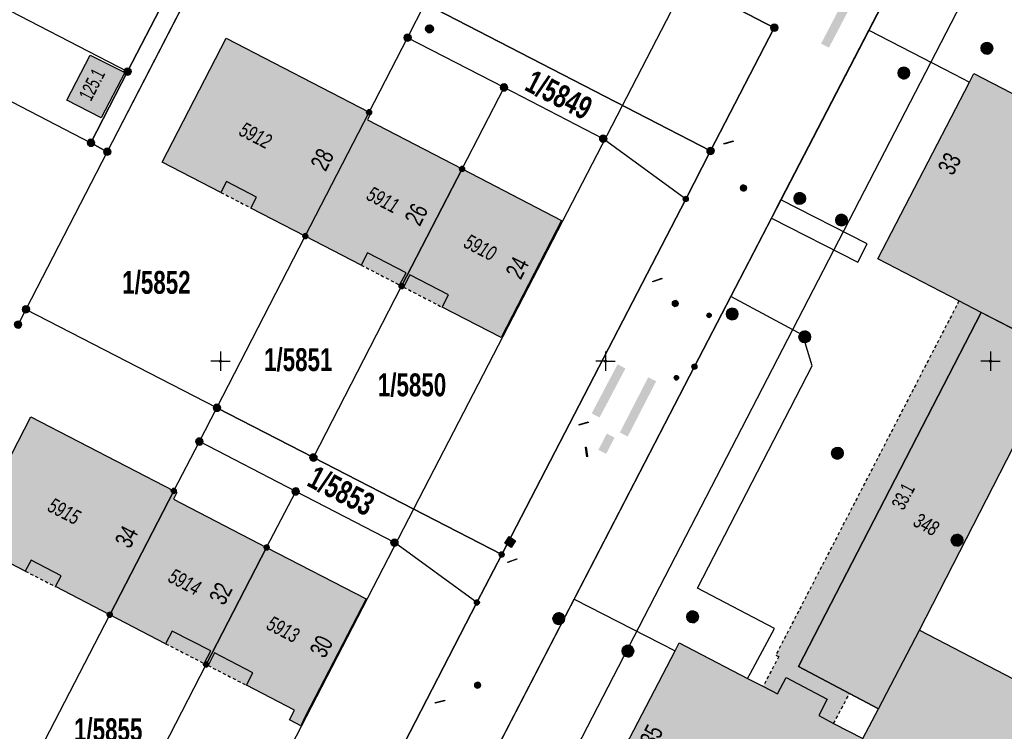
# Model space of a CAD drawing. Header units: metres. Extents: x 2695560 to 2696939, y 1260491 to 1262050.
# Tile 731 of 1005: x 2696513 to 2696577, y 1260951 to 1260997. Entities that reach past the tile are written whole.
import ezdxf

# ---------------------------------------------------------------- set-up
doc = ezdxf.new("R2010")
doc.units = ezdxf.units.M
doc.linetypes.add('AUSGEZOGEN', pattern=[0])
doc.linetypes.add('VERDECKT2_S2', pattern=[0.36, 0.2, -0.16])
for name, color, linetype in [('XR$1$AV_Flächen (EO)', 7, 'AUSGEZOGEN'), ('XR$1$AV_Gebäudeflächen (BB)', 7, 'AUSGEZOGEN'), ('XR$1$AV_Gebäudeflächen (EO)', 7, 'AUSGEZOGEN'), ('XR$1$AV_Gebäudeflächen ut.', 7, 'AUSGEZOGEN'), ('XR$1$AV_Grenzpunkte', 7, 'AUSGEZOGEN'), ('XR$1$AV_Grundstück-Nr.', 7, 'AUSGEZOGEN'), ('XR$1$AV_Haus-Nr.', 7, 'AUSGEZOGEN'), ('XR$1$AV_Koordinatennetzpunkte', 7, 'AUSGEZOGEN'), ('XR$1$AV_Linien (BB)', 7, 'AUSGEZOGEN'), ('XR$1$AV_Versicherung-Nr.', 7, 'AUSGEZOGEN'), ('XR$1$AW_LK_Schachtdeckel', 24, 'AUSGEZOGEN'), ('XR$1$AW_LK_Zwischenpunkt', 24, 'AUSGEZOGEN'), ('XR$1$EW_LK_Knoten', 1, 'AUSGEZOGEN'), ('XR$1$GA_LK_Absperrarmatur', 32, 'AUSGEZOGEN'), ('XR$1$GA_LK_Siphon', 32, 'AUSGEZOGEN'), ('XR$1$Liegenschaftsgrenzen', 7, 'AUSGEZOGEN'), ('XR$1$PFAV', 255, 'AUSGEZOGEN'), ('XR$1$PFAW', 255, 'AUSGEZOGEN'), ('XR$1$PFEW', 255, 'AUSGEZOGEN'), ('XR$1$PFGA', 255, 'AUSGEZOGEN'), ('XR$1$PFWA', 255, 'AUSGEZOGEN'), ('XR$1$RAEW', 8, 'AUSGEZOGEN'), ('XR$1$RP_Abstandslinie', 7, 'AUSGEZOGEN'), ('XR$1$WA_LK_Absperrarmatur', 171, 'AUSGEZOGEN')]:
    doc.layers.add(name, color=color, linetype=linetype)
doc.styles.add('ARIAL', font='arial.ttf')

# ---------------------------------------------------------------- blocks, each defined once
blk = doc.blocks.new('COMPLEXOBJECT_621')
at = {"layer": 'XR$1$AV_Linien (BB)', "color": 7, "linetype": 'AUSGEZOGEN', "transparency": 33554687}
for points in [[(6560.32, 11013.87), (6550.07, 11019.2), (6545.056, 11021.808)], [(6556.82, 10988.65), (6560.96, 10996.65), (6556.99, 10998.71), (6562.03, 11008.5)]]:
    blk.add_lwpolyline(points, dxfattribs=at)
blk.add_arc((6558.469, 11010.323), 4.001, 332.89004, 62.43663, dxfattribs=at)
blk = doc.blocks.new('COMPLEXOBJECT_1255')
at = {"layer": 'XR$1$Liegenschaftsgrenzen', "color": 7, "linetype": 'AUSGEZOGEN', "transparency": 33554687}
blk.add_line((6550.07, 11019.2), (6560.32, 11013.87), dxfattribs=at)
blk.add_lwpolyline([(6562.03, 11008.5), (6556.99, 10998.71), (6560.96, 10996.65), (6556.82, 10988.65)], dxfattribs=at)
blk.add_arc((6558.469, 11010.323), 4.001, 332.89004, 62.43663, dxfattribs=at)
blk = doc.blocks.new('BAV15')
at = {"layer": 'XR$1$PFAV', "transparency": 33554687}
blk.add_hatch(color=7, dxfattribs=at).paths.add_polyline_path([(0.5, 0), (0.49, 0.1), (0.46, 0.2), (0.41, 0.29), (0.34, 0.36), (0.26, 0.42), (0.17, 0.47), (0.08, 0.49), (-0.03, 0.5), (-0.13, 0.48), (-0.22, 0.45), (-0.31, 0.4), (-0.38, 0.33), (-0.44, 0.24), (-0.48, 0.15), (-0.5, 0.05), (-0.5, -0.05), (-0.48, -0.15), (-0.44, -0.24), (-0.38, -0.33), (-0.31, -0.4), (-0.22, -0.45), (-0.13, -0.48), (-0.03, -0.5), (0.08, -0.49), (0.17, -0.47), (0.26, -0.42), (0.34, -0.36), (0.41, -0.29), (0.46, -0.2), (0.49, -0.1)])
at = {"color": 7, "transparency": 33554687}
for start, end in [(90, 270), (270, 90)]:
    blk.add_arc((0, 0), 0.5, start, end, dxfattribs=at)
at = {"layer": 'XR$1$PFAV', "transparency": 33554687}
blk.add_circle((0, 0), 0.5, dxfattribs=at)
blk = doc.blocks.new('BAV2041')
at = {"color": 7, "transparency": 33554687}
for p, q in [((-0.05, 0), (-0.5, 0)), ((0, 0.5), (0, 0.05)), ((0.05, 0), (0.5, 0)), ((0, -0.05), (0, -0.5))]:
    blk.add_line(p, q, dxfattribs=at)
blk.add_circle((0, 0), 0.05, dxfattribs=at)
for start, end in [(90, 270), (270, 90)]:
    blk.add_arc((0, 0), 0.05, start, end, dxfattribs=at)
blk = doc.blocks.new('BAW2092')
at = {"true_color": 0x000000, "transparency": 33554687}
blk.add_hatch(color=18, dxfattribs=at).paths.add_polyline_path([(-0.03, 0.5), (-0.03, -0.5), (0.03, -0.5), (0.03, 0.5)])
at = {"transparency": 33554687}
blk.add_lwpolyline([(-0.03, 0.5), (0.03, 0.5), (0.03, -0.5), (-0.03, -0.5), (-0.03, 0.5)], close=True, dxfattribs=at)
blk = doc.blocks.new('BAW2082')
at = {"layer": 'XR$1$PFAW', "transparency": 33554687}
blk.add_hatch(color=7, dxfattribs=at).paths.add_polyline_path([(0.509, -0.003), (0.499, 0.098), (0.469, 0.194), (0.42, 0.283), (0.354, 0.359), (0.274, 0.421), (0.183, 0.466), (0.085, 0.491), (-0.016, 0.496), (-0.116, 0.481), (-0.211, 0.446), (-0.297, 0.392), (-0.37, 0.323), (-0.428, 0.24), (-0.468, 0.147), (-0.488, 0.047), (-0.488, -0.054), (-0.468, -0.153), (-0.428, -0.246), (-0.37, -0.329), (-0.297, -0.398), (-0.211, -0.452), (-0.116, -0.487), (-0.016, -0.502), (0.085, -0.497), (0.183, -0.472), (0.274, -0.427), (0.354, -0.366), (0.42, -0.289), (0.469, -0.2), (0.499, -0.104)])
at = {"transparency": 33554687}
for start, end in [(91.19481, 268.80519), (268.80519, 91.19481)]:
    blk.add_arc((0.01, 0), 0.5, start, end, dxfattribs=at)
at = {"layer": 'XR$1$PFAW', "transparency": 33554687}
blk.add_circle((0.009, -0.003), 0.5, dxfattribs=at)
blk = doc.blocks.new('BAW2088')
at = {"layer": 'XR$1$PFAW', "transparency": 33554687}
blk.add_hatch(color=253, dxfattribs=at).paths.add_polyline_path([(0.51, 0), (0.5, 0.101), (0.47, 0.197), (0.421, 0.286), (0.355, 0.362), (0.275, 0.424), (0.184, 0.469), (0.086, 0.494), (-0.015, 0.499), (-0.115, 0.484), (-0.21, 0.449), (-0.296, 0.395), (-0.369, 0.326), (-0.427, 0.243), (-0.467, 0.15), (-0.487, 0.051), (-0.487, -0.051), (-0.467, -0.15), (-0.427, -0.243), (-0.369, -0.326), (-0.296, -0.395), (-0.21, -0.449), (-0.115, -0.484), (-0.015, -0.499), (0.086, -0.494), (0.184, -0.469), (0.275, -0.424), (0.355, -0.362), (0.421, -0.286), (0.47, -0.197), (0.5, -0.101)])
at = {"transparency": 33554687}
for start, end in [(91.19481, 268.80519), (268.80519, 91.19481)]:
    blk.add_arc((0.01, 0), 0.5, start, end, dxfattribs=at)
at = {"layer": 'XR$1$PFAW', "transparency": 33554687}
blk.add_circle((0.01, 0), 0.5, dxfattribs=at)
blk = doc.blocks.new('BAW2089')
at = {"layer": 'XR$1$PFAW', "transparency": 33554687}
blk.add_hatch(color=7, dxfattribs=at).paths.add_polyline_path([(-0.5, 0.5), (-0.5, -0.5), (0.5, -0.5), (0.5, 0.5)])
at = {"transparency": 33554687}
blk.add_lwpolyline([(-0.5, 0.5), (0.5, 0.5), (0.5, -0.5), (-0.5, -0.5), (-0.5, 0.5)], close=True, dxfattribs=at)
at = {"layer": 'XR$1$PFAW', "transparency": 33554687}
blk.add_lwpolyline([(-0.5, 0.5), (0.5, 0.5), (0.5, -0.5), (-0.5, -0.5), (-0.5, 0.5)], close=True, dxfattribs=at)
blk = doc.blocks.new('BWA2012')
at = {"layer": 'XR$1$PFWA', "transparency": 33554687}
blk.add_hatch(color=7, dxfattribs=at).paths.add_polyline_path([(0.5, 0), (0.49, 0.1), (0.46, 0.2), (0.41, 0.29), (0.34, 0.36), (0.26, 0.42), (0.17, 0.47), (0.08, 0.49), (-0.03, 0.5), (-0.13, 0.48), (-0.22, 0.45), (-0.31, 0.4), (-0.38, 0.33), (-0.44, 0.24), (-0.48, 0.15), (-0.5, 0.05), (-0.5, -0.05), (-0.48, -0.15), (-0.44, -0.24), (-0.38, -0.33), (-0.31, -0.4), (-0.22, -0.45), (-0.13, -0.48), (-0.03, -0.5), (0.08, -0.49), (0.17, -0.47), (0.26, -0.42), (0.34, -0.36), (0.41, -0.29), (0.46, -0.2), (0.49, -0.1)])
at = {"transparency": 33554687}
blk.add_line((0.35, 0.35), (-0.35, -0.35), dxfattribs=at)
for start, end in [(45, 225), (225, 45)]:
    blk.add_arc((0, 0), 0.5, start, end, dxfattribs=at)
at = {"layer": 'XR$1$PFWA', "transparency": 33554687}
blk.add_circle((0, 0), 0.5, dxfattribs=at)
blk = doc.blocks.new('BGA15')
at = {"layer": 'XR$1$PFGA', "transparency": 33554687}
blk.add_hatch(color=7, dxfattribs=at).paths.add_polyline_path([(0.5, 0), (0.49, 0.1), (0.46, 0.2), (0.41, 0.29), (0.34, 0.36), (0.26, 0.42), (0.17, 0.47), (0.08, 0.49), (-0.03, 0.5), (-0.13, 0.48), (-0.22, 0.45), (-0.31, 0.4), (-0.38, 0.33), (-0.44, 0.24), (-0.48, 0.15), (-0.5, 0.05), (-0.5, -0.05), (-0.48, -0.15), (-0.44, -0.24), (-0.38, -0.33), (-0.31, -0.4), (-0.22, -0.45), (-0.13, -0.48), (-0.03, -0.5), (0.08, -0.49), (0.17, -0.47), (0.26, -0.42), (0.34, -0.36), (0.41, -0.29), (0.46, -0.2), (0.49, -0.1)])
at = {"color": 32, "transparency": 33554687}
for start, end in [(91.1948, 268.8052), (268.8052, 91.1948)]:
    blk.add_arc((0, 0), 0.5, start, end, dxfattribs=at)
at = {"layer": 'XR$1$PFGA', "transparency": 33554687}
blk.add_circle((0, 0), 0.5, dxfattribs=at)
blk = doc.blocks.new('BGA965')
at = {"layer": 'XR$1$PFGA', "transparency": 33554687}
blk.add_hatch(color=7, dxfattribs=at).paths.add_polyline_path([(0.5, 0), (0.49, 0.1), (0.46, 0.2), (0.41, 0.29), (0.34, 0.36), (0.26, 0.42), (0.17, 0.47), (0.08, 0.49), (-0.03, 0.5), (-0.13, 0.48), (-0.22, 0.45), (-0.31, 0.4), (-0.38, 0.33), (-0.44, 0.24), (-0.48, 0.15), (-0.5, 0.05), (-0.5, -0.05), (-0.48, -0.15), (-0.44, -0.24), (-0.38, -0.33), (-0.31, -0.4), (-0.22, -0.45), (-0.13, -0.48), (-0.03, -0.5), (0.08, -0.49), (0.17, -0.47), (0.26, -0.42), (0.34, -0.36), (0.41, -0.29), (0.46, -0.2), (0.49, -0.1)])
at = {"color": 32, "transparency": 33554687}
blk.add_line((0, 0.5), (0, -0.5), dxfattribs=at)
for start, end in [(90, 270), (270, 90)]:
    blk.add_arc((0, 0), 0.5, start, end, dxfattribs=at)
at = {"layer": 'XR$1$PFGA', "transparency": 33554687}
blk.add_circle((0, 0), 0.5, dxfattribs=at)
blk = doc.blocks.new('BEW957')
at = {"layer": 'XR$1$RAEW', "transparency": 33554687}
blk.add_hatch(color=1, dxfattribs=at).paths.add_polyline_path([(-0.5, 0), (-0.5, -0.05), (-0.49, -0.1), (-0.48, -0.15), (-0.46, -0.2), (-0.44, -0.24), (-0.41, -0.29), (-0.38, -0.33), (-0.34, -0.36), (-0.31, -0.4), (-0.26, -0.42), (-0.22, -0.45), (-0.17, -0.47), (-0.13, -0.48), (-0.08, -0.49), (-0.03, -0.5), (0.03, -0.5), (0.08, -0.49), (0.13, -0.48), (0.17, -0.47), (0.22, -0.45), (0.26, -0.42), (0.31, -0.4), (0.34, -0.36), (0.38, -0.33), (0.41, -0.29), (0.44, -0.24), (0.46, -0.2), (0.48, -0.15), (0.49, -0.1), (0.5, -0.05), (0.5, 0), (0.5, 0.05), (0.49, 0.1), (0.48, 0.15), (0.46, 0.2), (0.44, 0.24), (0.41, 0.29), (0.38, 0.33), (0.34, 0.36), (0.31, 0.4), (0.26, 0.42), (0.22, 0.45), (0.17, 0.47), (0.13, 0.48), (0.08, 0.49), (0.03, 0.5), (-0.03, 0.5), (-0.08, 0.49), (-0.13, 0.48), (-0.17, 0.47), (-0.22, 0.45), (-0.26, 0.42), (-0.31, 0.4), (-0.34, 0.36), (-0.38, 0.33), (-0.41, 0.29), (-0.44, 0.24), (-0.46, 0.2), (-0.48, 0.15), (-0.49, 0.1), (-0.5, 0.05)])
at = {"color": 1, "transparency": 33554687}
for start, end in [(90, 180), (180, 270), (0, 90), (270, 0)]:
    blk.add_arc((0, 0), 0.5, start, end, dxfattribs=at)
at = {"layer": 'XR$1$RAEW', "color": 1, "transparency": 33554687}
blk.add_circle((0, 0), 0.5, dxfattribs=at)
blk = doc.blocks.new('BEWLP2549_S')
at = {"layer": 'XR$1$PFEW', "transparency": 33554687}
blk.add_hatch(color=7, dxfattribs=at).paths.add_polyline_path([(0.5, 0), (0.49, 0.101), (0.459, 0.197), (0.41, 0.286), (0.344, 0.362), (0.264, 0.424), (0.174, 0.469), (0.076, 0.494), (-0.025, 0.499), (-0.125, 0.484), (-0.22, 0.449), (-0.306, 0.395), (-0.379, 0.326), (-0.437, 0.243), (-0.477, 0.15), (-0.497, 0.051), (-0.497, -0.051), (-0.477, -0.15), (-0.437, -0.243), (-0.379, -0.326), (-0.306, -0.395), (-0.22, -0.449), (-0.125, -0.484), (-0.025, -0.499), (0.076, -0.494), (0.174, -0.469), (0.264, -0.424), (0.344, -0.362), (0.41, -0.286), (0.459, -0.197), (0.49, -0.101)])
at = {"color": 1, "transparency": 33554687}
for p, q in [((0.354, -0.354), (-0.354, 0.354)), ((-0.354, -0.354), (0.354, 0.354))]:
    blk.add_line(p, q, dxfattribs=at)
for start, end in [(91.38095, 268.61905), (268.61905, 91.38095)]:
    blk.add_arc((0, 0), 0.5, start, end, dxfattribs=at)
at = {"layer": 'XR$1$PFEW', "transparency": 33554687}
blk.add_circle((0, 0), 0.5, dxfattribs=at)

msp = doc.modelspace()

# ---------------------------------------------------------------- hatches: boundary and pattern name
at = {"transparency": 33554687}
for points in [[(2696564.965, 1260995.427), (2696565.476, 1260995.159), (2696567.347, 1260998.731), (2696566.836, 1260998.999)], [(2696550.075, 1260971.427), (2696550.585, 1260971.158), (2696552.267, 1260974.347), (2696551.757, 1260974.616)], [(2696551.901, 1260970.189), (2696552.414, 1260969.925), (2696554.257, 1260973.511), (2696553.744, 1260973.775)], [(2696550.51, 1260969.063), (2696551.012, 1260968.802), (2696551.557, 1260969.854), (2696551.055, 1260970.114)], [(2696554.843, 1260945.644), (2696555.303, 1260945.405), (2696558.263, 1260951.088), (2696557.803, 1260951.327)]]:
    msp.add_hatch(color=7, dxfattribs=at).paths.add_polyline_path(points)
at = {"layer": 'XR$1$AV_Gebäudeflächen (BB)', "true_color": 0xd2d2d2, "transparency": 33554687}
for points in [[(2696531.48, 1260982.93), (2696535.625, 1260990.971), (2696526.344, 1260995.775), (2696522.188, 1260987.735), (2696525.998, 1260985.771), (2696526.361, 1260986.476), (2696528.315, 1260985.469), (2696527.945, 1260984.752)], [(2696518.231, 1260990.603), (2696519.759, 1260993.546), (2696517.516, 1260994.684), (2696516.004, 1260991.75)], [(2696575.367, 1260977.976), (2696578.626, 1260976.289), (2696579.185, 1260977.369), (2696582.169, 1260975.825), (2696581.615, 1260974.756), (2696589.527, 1260970.66), (2696597.25, 1260985.58), (2696596.176, 1260986.136), (2696597.748, 1260989.174), (2696598.823, 1260988.618), (2696599.366, 1260989.667), (2696590.487, 1260994.263), (2696586.869, 1260987.273), (2696584.951, 1260988.266), (2696583.966, 1260988.776), (2696584.52, 1260989.846), (2696581.857, 1260991.224), (2696581.307, 1260990.163), (2696580.322, 1260990.673), (2696574.889, 1260993.485), (2696574.597, 1260992.922), (2696568.654, 1260981.451), (2696573.92, 1260978.725)], [(2696535.625, 1260990.971), (2696531.48, 1260982.93), (2696535.108, 1260981.054), (2696535.519, 1260981.85), (2696538.021, 1260980.557), (2696537.606, 1260979.754), (2696537.73, 1260979.69), (2696541.66, 1260987.29), (2696535.512, 1260990.469), (2696535.74, 1260990.911)], [(2696541.66, 1260987.29), (2696537.73, 1260979.69), (2696537.854, 1260979.626), (2696538.267, 1260980.423), (2696540.78, 1260979.124), (2696540.365, 1260978.322), (2696544.193, 1260976.343), (2696548.118, 1260983.938)], [(2696518.78, 1260958.36), (2696522.942, 1260966.399), (2696513.651, 1260971.198), (2696509.495, 1260963.158), (2696513.302, 1260961.187), (2696513.671, 1260961.901), (2696515.623, 1260960.891), (2696515.257, 1260960.184)], [(2696522.942, 1260966.399), (2696518.78, 1260958.36), (2696522.413, 1260956.479), (2696522.838, 1260957.3), (2696525.336, 1260956.007), (2696524.916, 1260955.194), (2696525.04, 1260955.13), (2696528.97, 1260962.73), (2696522.922, 1260965.861), (2696523.146, 1260966.293)], [(2696528.97, 1260962.73), (2696525.04, 1260955.13), (2696525.164, 1260955.066), (2696525.588, 1260955.886), (2696528.078, 1260954.597), (2696527.657, 1260953.783), (2696530.774, 1260952.169), (2696530.449, 1260951.54), (2696531.192, 1260951.154), (2696531.494, 1260951.796), (2696535.433, 1260959.395)], [(2696555.485, 1260956.015), (2696549.837, 1260945.169), (2696549.519, 1260944.559), (2696559.483, 1260939.37), (2696560.043, 1260940.446), (2696562.992, 1260938.91), (2696562.435, 1260937.839), (2696570.335, 1260933.725), (2696578.113, 1260948.659), (2696577.038, 1260949.219), (2696578.616, 1260952.25), (2696579.688, 1260951.692), (2696580.239, 1260952.75), (2696571.346, 1260957.351), (2696568.688, 1260952.247), (2696567.683, 1260950.317), (2696565.783, 1260951.306), (2696564.811, 1260951.813), (2696565.369, 1260952.884), (2696562.691, 1260954.278), (2696562.14, 1260953.22), (2696561.195, 1260953.713), (2696560.198, 1260954.232), (2696555.76, 1260956.543)]]:
    msp.add_hatch(color=254, dxfattribs=at).paths.add_polyline_path(points)
at = {"layer": 'XR$1$AV_Gebäudeflächen (EO)', "true_color": 0xebebeb, "transparency": 33554687}
for points in [[(2696525.998, 1260985.771), (2696527.945, 1260984.752), (2696528.315, 1260985.469), (2696526.361, 1260986.476)], [(2696535.108, 1260981.054), (2696537.606, 1260979.754), (2696538.021, 1260980.557), (2696535.519, 1260981.85)], [(2696537.854, 1260979.626), (2696540.365, 1260978.322), (2696540.78, 1260979.124), (2696538.267, 1260980.423)], [(2696563.491, 1260955.008), (2696575.367, 1260977.976), (2696573.92, 1260978.725), (2696562.031, 1260955.746), (2696562.226, 1260955.645), (2696561.195, 1260953.713), (2696562.14, 1260953.22), (2696562.691, 1260954.278), (2696565.369, 1260952.884), (2696564.811, 1260951.813), (2696565.783, 1260951.306), (2696566.812, 1260953.244)], [(2696513.302, 1260961.187), (2696515.257, 1260960.184), (2696515.623, 1260960.891), (2696513.671, 1260961.901)], [(2696522.413, 1260956.479), (2696524.916, 1260955.194), (2696525.336, 1260956.007), (2696522.838, 1260957.3)], [(2696525.164, 1260955.066), (2696527.657, 1260953.783), (2696528.078, 1260954.597), (2696525.588, 1260955.886)]]:
    msp.add_hatch(color=7, dxfattribs=at).paths.add_polyline_path(points)
at = {"layer": 'XR$1$AV_Gebäudeflächen ut.', "true_color": 0xf5f5f5, "transparency": 33554687}
msp.add_hatch(color=7, dxfattribs=at).paths.add_polyline_path([(2696566.812, 1260953.244), (2696568.688, 1260952.247), (2696571.346, 1260957.351), (2696580.553, 1260975.3), (2696578.626, 1260976.289), (2696575.367, 1260977.976), (2696563.491, 1260955.008)])

# ---------------------------------------------------------------- linework, layer by layer
at = {"layer": 'XR$1$AV_Flächen (EO)', "color": 7, "linetype": 'VERDECKT2_S2', "transparency": 33554687}
for p, q in [((2696525.998, 1260985.771), (2696527.945, 1260984.752)), ((2696535.108, 1260981.054), (2696537.606, 1260979.754)), ((2696537.854, 1260979.626), (2696540.365, 1260978.322)), ((2696513.302, 1260961.187), (2696515.257, 1260960.184)), ((2696522.413, 1260956.479), (2696524.916, 1260955.194)), ((2696525.164, 1260955.066), (2696527.657, 1260953.783)), ((2696565.783, 1260951.306), (2696566.812, 1260953.244))]:
    msp.add_line(p, q, dxfattribs=at)
at = {"layer": 'XR$1$AV_Flächen (EO)', "color": 7, "linetype": 'AUSGEZOGEN', "transparency": 33554687}
for p, q in [((2696575.367, 1260977.976), (2696573.92, 1260978.725)), ((2696563.491, 1260955.008), (2696575.367, 1260977.976)), ((2696578.626, 1260976.289), (2696575.367, 1260977.976)), ((2696571.346, 1260957.351), (2696580.553, 1260975.3)), ((2696568.688, 1260952.247), (2696571.346, 1260957.351)), ((2696566.812, 1260953.244), (2696563.491, 1260955.008)), ((2696566.812, 1260953.244), (2696568.688, 1260952.247))]:
    msp.add_line(p, q, dxfattribs=at)
for points in [[(2696527.945, 1260984.752), (2696528.315, 1260985.469), (2696526.361, 1260986.476), (2696525.998, 1260985.771)], [(2696537.606, 1260979.754), (2696538.021, 1260980.557), (2696535.519, 1260981.85), (2696535.108, 1260981.054)], [(2696540.365, 1260978.322), (2696540.78, 1260979.124), (2696538.267, 1260980.423), (2696537.854, 1260979.626)], [(2696575.367, 1260977.976), (2696563.491, 1260955.008), (2696566.812, 1260953.244)], [(2696515.257, 1260960.184), (2696515.623, 1260960.891), (2696513.671, 1260961.901), (2696513.302, 1260961.187)], [(2696524.916, 1260955.194), (2696525.336, 1260956.007), (2696522.838, 1260957.3), (2696522.413, 1260956.479)], [(2696527.657, 1260953.783), (2696528.078, 1260954.597), (2696525.588, 1260955.886), (2696525.164, 1260955.066)], [(2696561.195, 1260953.713), (2696562.14, 1260953.22), (2696562.691, 1260954.278), (2696565.369, 1260952.884), (2696564.811, 1260951.813), (2696565.783, 1260951.306)]]:
    msp.add_lwpolyline(points, dxfattribs=at)
at = {"layer": 'XR$1$AV_Flächen (EO)', "color": 7, "linetype": 'VERDECKT2_S2', "transparency": 33554687}
msp.add_lwpolyline([(2696573.92, 1260978.725), (2696562.031, 1260955.746), (2696562.226, 1260955.645), (2696561.195, 1260953.713)], dxfattribs=at)
at = {"layer": 'XR$1$AV_Linien (BB)', "color": 7, "linetype": 'AUSGEZOGEN', "transparency": 33554687}
for p, q in [((2696568.068, 1260996.297), (2696570.072, 1261000.16)), ((2696562.356, 1260985.286), (2696568.068, 1260996.297)), ((2696531.48, 1260982.93), (2696535.625, 1260990.971)), ((2696556.18, 1260985.34), (2696557.79, 1260988.46)), ((2696541.66, 1260987.29), (2696537.73, 1260979.69)), ((2696544.23, 1260962.26), (2696556.18, 1260985.34)), ((2696561.741, 1260984.1), (2696562.356, 1260985.286)), ((2696559.104, 1260979.017), (2696561.741, 1260984.1)), ((2696522.942, 1260966.399), (2696518.78, 1260958.36)), ((2696528.97, 1260962.73), (2696525.04, 1260955.13)), ((2696542.62, 1260959.15), (2696544.23, 1260962.26)), ((2696533.377, 1260941.285), (2696542.62, 1260959.15)), ((2696543.269, 1260948.429), (2696548.935, 1260959.377)), ((2696549.837, 1260945.169), (2696555.485, 1260956.015))]:
    msp.add_line(p, q, dxfattribs=at)
for points in [[(2696536.103, 1261022.291), (2696526.88, 1261004.42), (2696518.62, 1260988.41), (2696517.56, 1260988.99), (2696519.94, 1260993.61), (2696522.33, 1260998.24), (2696524.71, 1261002.86), (2696527.1, 1261007.49), (2696529.48, 1261012.11), (2696531.87, 1261016.73), (2696536.86, 1261026.41)], [(2696556.18, 1260985.34), (2696550.82, 1260989.25), (2696544.38, 1260992.58), (2696538.12, 1260995.81), (2696539.26, 1260998.04), (2696539.95, 1260997.67), (2696557.79, 1260988.46)], [(2696568.068, 1260996.297), (2696573.603, 1260993.437), (2696574.597, 1260992.922)], [(2696531.48, 1260982.93), (2696527.945, 1260984.752), (2696528.315, 1260985.469), (2696526.361, 1260986.476), (2696525.998, 1260985.771), (2696522.188, 1260987.735), (2696526.344, 1260995.775), (2696535.625, 1260990.971)], [(2696574.597, 1260992.922), (2696574.889, 1260993.485), (2696580.322, 1260990.673), (2696581.307, 1260990.163), (2696581.857, 1260991.224), (2696584.52, 1260989.846), (2696583.966, 1260988.776), (2696584.951, 1260988.266), (2696586.869, 1260987.273), (2696590.487, 1260994.263), (2696599.366, 1260989.667), (2696598.823, 1260988.618), (2696597.748, 1260989.174), (2696596.176, 1260986.136), (2696597.25, 1260985.58), (2696589.527, 1260970.66), (2696581.615, 1260974.756), (2696582.169, 1260975.825), (2696579.185, 1260977.369), (2696578.626, 1260976.289), (2696575.367, 1260977.976)], [(2696575.367, 1260977.976), (2696573.92, 1260978.725), (2696568.654, 1260981.451), (2696574.597, 1260992.922)], [(2696535.625, 1260990.971), (2696535.74, 1260990.911), (2696535.512, 1260990.469), (2696541.66, 1260987.29)], [(2696541.66, 1260987.29), (2696548.118, 1260983.938), (2696544.193, 1260976.343), (2696540.365, 1260978.322), (2696540.78, 1260979.124), (2696538.267, 1260980.423), (2696537.854, 1260979.626), (2696537.73, 1260979.69)], [(2696561.741, 1260984.1), (2696567.355, 1260981.245), (2696567.957, 1260982.433), (2696562.356, 1260985.286)], [(2696537.73, 1260979.69), (2696537.606, 1260979.754), (2696538.021, 1260980.557), (2696535.519, 1260981.85), (2696535.108, 1260981.054), (2696531.48, 1260982.93)], [(2696548.935, 1260959.377), (2696556.74, 1260974.46), (2696559.104, 1260979.017)], [(2696560.198, 1260954.232), (2696560.374, 1260954.569), (2696561.933, 1260957.457), (2696556.937, 1260960.086), (2696564.396, 1260974.509), (2696563.771, 1260976.511), (2696559.104, 1260979.017)], [(2696568.688, 1260952.247), (2696563.491, 1260955.008), (2696575.367, 1260977.976)], [(2696542.62, 1260959.15), (2696537.27, 1260963.04), (2696530.86, 1260966.36), (2696524.6, 1260969.6), (2696525.74, 1260971.79), (2696532.01, 1260968.56), (2696544.23, 1260962.26)], [(2696518.78, 1260958.36), (2696515.257, 1260960.184), (2696515.623, 1260960.891), (2696513.671, 1260961.901), (2696513.302, 1260961.187), (2696509.495, 1260963.158), (2696513.651, 1260971.198), (2696522.942, 1260966.399)], [(2696522.942, 1260966.399), (2696523.146, 1260966.293), (2696522.922, 1260965.861), (2696528.97, 1260962.73)], [(2696528.97, 1260962.73), (2696535.433, 1260959.395), (2696531.494, 1260951.796)], [(2696548.935, 1260959.377), (2696554.57, 1260956.491), (2696555.485, 1260956.015)], [(2696525.04, 1260955.13), (2696524.916, 1260955.194), (2696525.336, 1260956.007), (2696522.838, 1260957.3), (2696522.413, 1260956.479), (2696518.78, 1260958.36)], [(2696568.688, 1260952.247), (2696571.346, 1260957.351), (2696580.239, 1260952.75), (2696579.688, 1260951.692), (2696578.616, 1260952.25), (2696577.038, 1260949.219), (2696578.113, 1260948.659), (2696570.335, 1260933.725), (2696562.435, 1260937.839), (2696562.992, 1260938.91), (2696560.043, 1260940.446), (2696559.483, 1260939.37), (2696549.519, 1260944.559), (2696549.837, 1260945.169)], [(2696555.485, 1260956.015), (2696555.76, 1260956.543), (2696560.198, 1260954.232)], [(2696530.774, 1260952.169), (2696527.657, 1260953.783), (2696528.078, 1260954.597), (2696525.588, 1260955.886), (2696525.164, 1260955.066), (2696525.04, 1260955.13)], [(2696560.198, 1260954.232), (2696561.195, 1260953.713), (2696562.14, 1260953.22), (2696562.691, 1260954.278), (2696565.369, 1260952.884), (2696564.811, 1260951.813), (2696565.783, 1260951.306), (2696567.683, 1260950.317), (2696568.688, 1260952.247)], [(2696531.494, 1260951.796), (2696531.192, 1260951.154), (2696530.449, 1260951.54), (2696530.774, 1260952.169)]]:
    msp.add_lwpolyline(points, dxfattribs=at)
msp.add_lwpolyline([(2696518.231, 1260990.603), (2696516.004, 1260991.75), (2696517.516, 1260994.684), (2696519.759, 1260993.546), (2696518.231, 1260990.603)], close=True, dxfattribs=at)
at = {"layer": 'XR$1$Liegenschaftsgrenzen', "color": 7, "linetype": 'AUSGEZOGEN', "transparency": 33554687}
for p, q in [((2696526.88, 1261004.42), (2696518.62, 1260988.41)), ((2696522.33, 1260998.24), (2696519.94, 1260993.61)), ((2696538.12, 1260995.81), (2696539.26, 1260998.04)), ((2696557.79, 1260988.46), (2696539.95, 1260997.67)), ((2696544.38, 1260992.58), (2696538.12, 1260995.81)), ((2696519.94, 1260993.61), (2696517.56, 1260988.99)), ((2696518.62, 1260988.41), (2696513.34, 1260978.18)), ((2696517.56, 1260988.99), (2696518.62, 1260988.41)), ((2696557.79, 1260988.46), (2696556.18, 1260985.34)), ((2696556.18, 1260985.34), (2696544.23, 1260962.26)), ((2696513.34, 1260978.18), (2696512.83, 1260977.19)), ((2696525.74, 1260971.79), (2696513.34, 1260978.18)), ((2696524.6, 1260969.6), (2696525.74, 1260971.79)), ((2696532.01, 1260968.56), (2696525.74, 1260971.79)), ((2696530.86, 1260966.36), (2696524.6, 1260969.6)), ((2696544.23, 1260962.26), (2696532.01, 1260968.56)), ((2696544.23, 1260962.26), (2696542.62, 1260959.15)), ((2696542.62, 1260959.15), (2696531.76, 1260938.16))]:
    msp.add_line(p, q, dxfattribs=at)
for points in [[(2696575.12, 1261009.89), (2696556.74, 1260974.46), (2696538.4, 1260939.02)], [(2696491.98, 1261008.08), (2696496.818, 1261005.576), (2696504.012, 1261001.853), (2696519.94, 1260993.61)], [(2696489.59, 1261003.46), (2696494.43, 1261000.956), (2696501.64, 1260997.226), (2696517.56, 1260988.99)], [(2696525.74, 1260971.79), (2696531.48, 1260982.93), (2696535.625, 1260990.971), (2696538.12, 1260995.81)], [(2696532.01, 1260968.56), (2696537.73, 1260979.69), (2696541.66, 1260987.29), (2696544.38, 1260992.58)], [(2696556.18, 1260985.34), (2696550.82, 1260989.25), (2696544.38, 1260992.58)], [(2696513.27, 1260947.69), (2696518.78, 1260958.36), (2696522.942, 1260966.399), (2696524.6, 1260969.6)], [(2696519.54, 1260944.45), (2696525.04, 1260955.13), (2696528.97, 1260962.73), (2696530.86, 1260966.36)], [(2696542.62, 1260959.15), (2696537.27, 1260963.04), (2696530.86, 1260966.36)]]:
    msp.add_lwpolyline(points, dxfattribs=at)
at = {"layer": 'XR$1$RP_Abstandslinie', "color": 7, "linetype": 'AUSGEZOGEN', "transparency": 33554687}
for points in [[(2696471.33, 1260949.59), (2696517.97, 1260925.47), (2696539.2, 1260966.54), (2696559.422, 1261005.639)], [(2696574.055, 1260998.027), (2696556.16, 1260963.41), (2696532.63, 1260917.89)]]:
    msp.add_lwpolyline(points, dxfattribs=at)

# ---------------------------------------------------------------- block references
at = {"layer": 'XR$1$AV_Grenzpunkte', "color": 7, "linetype": 'AUSGEZOGEN', "lineweight": -3, "transparency": 33554687}
for p, xscale, yscale in [((2696561.93, 1260996.46), 0.4549999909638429, 0.4549999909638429), ((2696538.12, 1260995.81), 0.4549999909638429, 0.4549999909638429), ((2696519.94, 1260993.61), 0.4549999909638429, 0.4549999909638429), ((2696544.38, 1260992.58), 0.4549999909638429, 0.4549999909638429), ((2696535.625, 1260990.971), 0.3249999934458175, 0.3249999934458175), ((2696517.56, 1260988.99), 0.4549999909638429, 0.4549999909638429), ((2696550.82, 1260989.25), 0.4549999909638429, 0.4549999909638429), ((2696518.62, 1260988.41), 0.4549999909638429, 0.4549999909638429), ((2696557.79, 1260988.46), 0.4549999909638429, 0.4549999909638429), ((2696541.66, 1260987.29), 0.3249999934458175, 0.3249999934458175), ((2696556.18, 1260985.34), 0.3249999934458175, 0.3249999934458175), ((2696531.48, 1260982.93), 0.3249999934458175, 0.3249999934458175), ((2696537.73, 1260979.69), 0.3249999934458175, 0.3249999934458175), ((2696513.34, 1260978.18), 0.4549999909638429, 0.4549999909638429), ((2696512.83, 1260977.19), 0.4549999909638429, 0.4549999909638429), ((2696556.74, 1260974.46), 0.3249999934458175, 0.3249999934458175), ((2696525.74, 1260971.79), 0.4549999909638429, 0.4549999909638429), ((2696524.6, 1260969.6), 0.4549999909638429, 0.4549999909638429), ((2696532.01, 1260968.56), 0.4549999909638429, 0.4549999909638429), ((2696522.942, 1260966.399), 0.3249999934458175, 0.3249999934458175), ((2696530.86, 1260966.36), 0.4549999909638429, 0.4549999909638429), ((2696528.97, 1260962.73), 0.3249999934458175, 0.3249999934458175), ((2696537.27, 1260963.04), 0.4549999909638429, 0.4549999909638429), ((2696544.23, 1260962.26), 0.3249999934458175, 0.3249999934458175), ((2696542.62, 1260959.15), 0.3249999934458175, 0.3249999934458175), ((2696518.78, 1260958.36), 0.3249999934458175, 0.3249999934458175), ((2696525.04, 1260955.13), 0.3249999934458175, 0.3249999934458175)]:
    msp.add_blockref('BAV15', p, dxfattribs=dict(at, xscale=xscale, yscale=yscale))
at = {"layer": 'XR$1$AV_Koordinatennetzpunkte', "color": 7, "linetype": 'AUSGEZOGEN', "lineweight": -3, "transparency": 33554687, "xscale": 1.25, "yscale": 1.25}
for p in [(2696525.97, 1260974.81), (2696550.97, 1260974.81), (2696575.97, 1260974.81)]:
    msp.add_blockref('BAV2041', p, dxfattribs=at)
at = {"layer": 'XR$1$AV_Linien (BB)', "color": 7, "linetype": 'AUSGEZOGEN', "lineweight": -3, "transparency": 33554687}
msp.add_blockref('COMPLEXOBJECT_621', (2690000.97, 1249999.81), dxfattribs=at)
at = {"layer": 'XR$1$AW_LK_Schachtdeckel', "color": 24, "linetype": 'AUSGEZOGEN', "lineweight": -3, "transparency": 33554687}
for name, p, xscale, yscale, rotation in [('BAW2082', (2696575.739, 1260995.125), 0.7499999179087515, 0.7499999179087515, 198.465866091), ('BAW2082', (2696570.348, 1260993.525), 0.7499999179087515, 0.7499999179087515, 230.345977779), ('BAW2082', (2696563.589, 1260985.37), 0.7499999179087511, 0.7499999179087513, 152.55056763), ('BAW2082', (2696566.297, 1260983.967), 0.7499999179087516, 0.7499999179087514, 152.61058044), ('BAW2082', (2696566.03, 1260968.844), 0.7499999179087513, 0.7499999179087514, 223.363113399), ('BAW2082', (2696573.802, 1260963.193), 0.7499999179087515, 0.7499999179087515, 152.657897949), ('BAW2089', (2696544.775, 1260963.08), 0.5000000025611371, 0.5000000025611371, 236.369237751), ('BAW2088', (2696547.931, 1260958.099), 0.7578193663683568, 0.7578193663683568, 62.691775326), ('BAW2082', (2696556.632, 1260958.218), 0.7499999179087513, 0.7499999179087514, 152.491333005), ('BAW2082', (2696552.436, 1260956.006), 0.7499999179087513, 0.7499999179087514, 223.3637084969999)]:
    msp.add_blockref(name, p, dxfattribs=dict(at, xscale=xscale, yscale=yscale, rotation=rotation))
at = {"layer": 'XR$1$AW_LK_Schachtdeckel', "color": 24, "linetype": 'AUSGEZOGEN', "lineweight": -3, "transparency": 33554687, "xscale": 0.7499999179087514, "yscale": 0.7499999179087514}
msp.add_blockref('BAW2082', (2696563.898, 1260976.392), dxfattribs=at)
at = {"layer": 'XR$1$AW_LK_Zwischenpunkt', "color": 24, "linetype": 'AUSGEZOGEN', "lineweight": -3, "transparency": 33554687}
for p, xscale, yscale, rotation in [((2696558.959, 1260989.01), 0.624999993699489, 0.624999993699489, 285.806725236), ((2696554.329, 1260980.079), 0.6249999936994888, 0.6249999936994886, 289.960996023), ((2696549.556, 1260970.769), 0.6249999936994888, 0.6249999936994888, 285.125737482), ((2696549.739, 1260968.925), 0.624999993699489, 0.6249999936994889, 188.4178767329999), ((2696544.917, 1260961.866), 0.6249999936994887, 0.6249999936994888, 290.374010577), ((2696540.223, 1260952.723), 0.6249999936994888, 0.6249999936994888, 283.831802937)]:
    msp.add_blockref('BAW2092', p, dxfattribs=dict(at, xscale=xscale, yscale=yscale, rotation=rotation))
at = {"layer": 'XR$1$EW_LK_Knoten', "color": 1, "linetype": 'AUSGEZOGEN', "lineweight": -3, "transparency": 33554687}
for name, p, xscale, yscale in [('BEWLP2549_S', (2696559.191, 1260977.878), 0.749999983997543, 0.749999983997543), ('BEW957', (2696557.695, 1260977.791), 0.2749999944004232, 0.2749999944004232), ('BEW957', (2696555.575, 1260973.736), 0.2749999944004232, 0.2749999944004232)]:
    msp.add_blockref(name, p, dxfattribs=dict(at, xscale=xscale, yscale=yscale))
at = {"layer": 'XR$1$GA_LK_Absperrarmatur', "color": 32, "linetype": 'AUSGEZOGEN', "lineweight": -3, "transparency": 33554687, "xscale": 0.3749999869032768, "yscale": 0.3749999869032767, "rotation": 153.0234}
msp.add_blockref('BGA965', (2696559.931, 1260986.057), dxfattribs=at)
at = {"layer": 'XR$1$GA_LK_Siphon', "color": 32, "linetype": 'AUSGEZOGEN', "lineweight": -3, "transparency": 33554687, "xscale": 0.4999999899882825, "yscale": 0.4999999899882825}
msp.add_blockref('BGA15', (2696539.543, 1260996.382), dxfattribs=at)
at = {"layer": 'XR$1$Liegenschaftsgrenzen', "color": 7, "linetype": 'AUSGEZOGEN', "lineweight": -3, "transparency": 33554687}
msp.add_blockref('COMPLEXOBJECT_1255', (2690000.97, 1249999.81), dxfattribs=at)
at = {"layer": 'XR$1$WA_LK_Absperrarmatur', "color": 171, "linetype": 'AUSGEZOGEN', "lineweight": -3, "transparency": 33554687, "yscale": 0.3749999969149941}
for p, xscale, rotation in [((2696555.5, 1260978.559), 0.3749999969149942, 148.17074373), ((2696542.669, 1260953.786), 0.3749999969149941, 152.084258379)]:
    msp.add_blockref('BWA2012', p, dxfattribs=dict(at, xscale=xscale, rotation=rotation))

# ---------------------------------------------------------------- texts
at = {"layer": 'XR$1$AV_Grundstück-Nr.', "color": 7, "transparency": 33554687, "char_height": 1.48491, "width": 4.98214, "attachment_point": 5, "style": 'ARIAL'}
for s, insert, rotation in [('\\A1;{\\fArial|i0|b1;\\H1.484908;\\W0.700000;\\C7;1/5849}\\P', (2696547.94, 1260992.084), 332.9946), ('\\A1;{\\fArial|i0|b1;\\H1.484908;\\W0.700000;\\C7;1/5853}\\P', (2696533.806, 1260966.391), 332.6031)]:
    msp.add_mtext(s, dxfattribs=dict(at, insert=insert, rotation=rotation))
at = {"layer": 'XR$1$AV_Grundstück-Nr.', "color": 7, "transparency": 33554687, "char_height": 1.48491, "attachment_point": 5, "style": 'ARIAL'}
for s, insert, width in [('\\A1;{\\fArial|i0|b1;\\H1.484908;\\W0.700000;\\C7;1/5852}\\P', (2696521.813, 1260979.907), 4.98214), ('\\A1;{\\fArial|i0|b1;\\H1.484908;\\W0.700000;\\C7;1/5851}\\P', (2696531.02, 1260974.894), 4.97324), ('\\A1;{\\fArial|i0|b1;\\H1.484908;\\W0.700000;\\C7;1/5850}\\P', (2696538.408, 1260973.256), 4.98214), ('\\A1;{\\fArial|i0|b1;\\H1.484908;\\W0.700000;\\C7;1/5855}\\P', (2696518.682, 1260950.877), 4.98214)]:
    msp.add_mtext(s, dxfattribs=dict(at, insert=insert, width=width))
at = {"layer": 'XR$1$AV_Haus-Nr.', "color": 7, "transparency": 33554687, "style": 'ARIAL'}
for s, insert, char_height, width, attachment_point, rotation in [('\\W0.64;125.1', (2696517.213, 1260992.984), 0.92968, 2.48965, 2, 62.7372), ('\\W0.70;28', (2696533.1, 1260987.626), 1.1621, 1.68109, 8, 62.73), ('\\W0.70;33', (2696572.782, 1260987.902), 1.1621, 1.68109, 2, 62.6103), ('\\W0.70;26', (2696539.212, 1260984.069), 1.1621, 1.68109, 8, 62.6553), ('\\W0.70;24', (2696545.754, 1260980.61), 1.1621, 1.68109, 8, 62.6706), ('\\W0.66;33.1', (2696569.881, 1260966.258), 0.92968, 2.03566, 2, 62.658), ('\\W0.70;34', (2696520.399, 1260963.144), 1.1621, 1.68109, 8, 62.6274), ('\\W0.70;32', (2696526.517, 1260959.461), 1.1621, 1.68109, 8, 62.6553), ('\\W0.70;30', (2696533.05, 1260956.027), 1.1621, 1.68109, 8, 62.5995), ('\\W0.70;35', (2696553.433, 1260950.78), 1.1621, 1.68109, 2, 62.4906)]:
    msp.add_mtext(s, dxfattribs=dict(at, insert=insert, char_height=char_height, width=width, attachment_point=attachment_point, rotation=rotation))
at = {"layer": 'XR$1$AV_Versicherung-Nr.', "color": 7, "transparency": 33554687, "char_height": 0.96842, "attachment_point": 5, "style": 'ARIAL'}
for s, insert, width, rotation in [('\\A1;{\\fArial|i1|b0;\\H0.968418;\\W0.700000;\\C7;5912}\\P', (2696528.245, 1260989.464), 2.45636, 332.7291), ('\\A1;{\\fArial|i1|b0;\\H0.968418;\\W0.700000;\\C7;5911}\\P', (2696536.523, 1260985.285), 2.44855, 332.6553), ('\\A1;{\\fArial|i1|b0;\\H0.968418;\\W0.700000;\\C7;5910}\\P', (2696542.836, 1260982.193), 2.45636, 332.6553), ('\\A1;{\\fArial|i1|b0;\\H0.968418;\\W0.700000;\\C7;5915}\\P', (2696515.819, 1260965.075), 2.45636, 332.6283), ('\\A1;{\\fArial|i1|b0;\\H0.968418;\\W0.700000;\\C7;348}\\P', (2696571.79, 1260964.222), 1.93301, 332.0235), ('\\A1;{\\fArial|i1|b0;\\H0.968418;\\W0.700000;\\C7;5914}\\P', (2696523.646, 1260960.486), 2.45636, 332.6274), ('\\A1;{\\fArial|i1|b0;\\H0.968418;\\W0.700000;\\C7;5913}\\P', (2696530.033, 1260957.411), 2.45636, 332.6274)]:
    msp.add_mtext(s, dxfattribs=dict(at, insert=insert, width=width, rotation=rotation))

doc.saveas('drawing.dxf')
